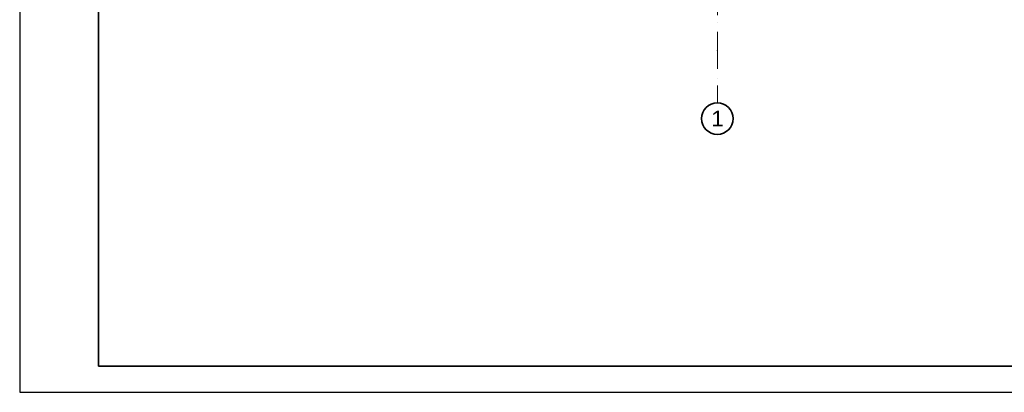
# Model space of a CAD drawing. Header units: millimetres. Extents: x 42175 to 97175, y 10092 to 468192.
# Tile 280 of 451: x 42175 to 60938, y 224292 to 231381. Entities that reach past the tile are written whole.
import ezdxf

# ---------------------------------------------------------------- set-up
doc = ezdxf.new("R2010")
doc.units = ezdxf.units.MM
doc.linetypes.add('Kropki i Kreski', pattern=[6.702778, 3.527778, -1.763889, 0, -1.411111])
doc.layers.add('CP_FRREF', color=251, linetype='Continuous', lineweight=35)
doc.layers.add('CP_LINENORM', color=253, linetype='Continuous')
doc.layers.add('Konstrukcja - Siatka mod', color=8, linetype='Continuous')
doc.styles.add('STYL_AUTOMATYCZNY_1', font='ARIALN.TTF')

msp = doc.modelspace()

# ---------------------------------------------------------------- linework, layer by layer
at = {"layer": 'CP_FRREF'}
for p, q in [((43675, 253492), (43675, 224792)), ((43675, 224792), (96675, 224792))]:
    msp.add_line(p, q, dxfattribs=at)
at = {"layer": 'CP_LINENORM', "linetype": 'Continuous'}
for p, q in [((42175, 253992), (42175, 224292)), ((42175, 224292), (97175, 224292))]:
    msp.add_line(p, q, dxfattribs=at)
at = {"layer": 'Konstrukcja - Siatka mod', "color": 8, "linetype": 'Kropki i Kreski', "lineweight": 13, "ltscale": 100}
for q in [(55470, 247765), (55470, 229800)]:
    msp.add_line((55470, 230800), q, dxfattribs=at)
at = {"layer": 'Konstrukcja - Siatka mod', "color": 8, "linetype": 'Continuous', "lineweight": 35, "ltscale": 100}
msp.add_circle((55470, 229500), 300, dxfattribs=at)
at = {"layer": 'Konstrukcja - Siatka mod', "color": 8, "linetype": 'Kropki i Kreski', "lineweight": 13, "ltscale": 100}
msp.add_point((55470, 230800), dxfattribs=at)
msp.add_point((55470, 230800), dxfattribs=at)

# ---------------------------------------------------------------- texts
at = {"layer": 'Konstrukcja - Siatka mod', "color": 8, "linetype": 'Continuous', "lineweight": 13, "insert": (55356, 229650), "char_height": 300, "attachment_point": 1, "style": 'STYL_AUTOMATYCZNY_1'}
msp.add_mtext('\\A1;{\\pql;\\pt0;\\fArial|b0|i0|c238|p0;\\W1.000000;1}', dxfattribs=at)

doc.saveas('drawing.dxf')
